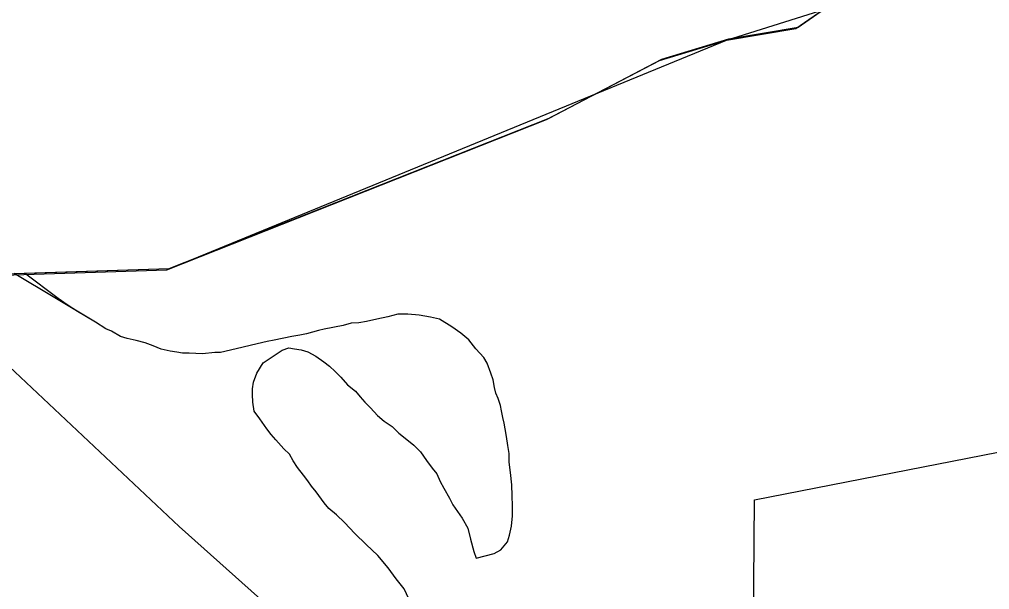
# Model space of a CAD drawing. Extents: x 2010165 to 2382125, y 1060529 to 1407316.
# Drawn here: x 2150373 to 2152111, y 1271617 to 1272638 of the extents above; entities that cross this region are included whole.
import ezdxf

# ---------------------------------------------------------------- set-up
doc = ezdxf.new("R2010")
doc.units = 0
for name, color, linetype in [('GM_X_Corporation', 7, 'Continuous'), ('GM_X_County', 7, 'Continuous'), ('GM_X_Major_Lake', 7, 'Continuous'), ('GM_X_Major_River', 7, 'Continuous'), ('GM_X_Section', 7, 'Continuous')]:
    doc.layers.add(name, color=color, linetype=linetype)

msp = doc.modelspace()

# ---------------------------------------------------------------- linework, layer by layer
at = {"layer": 'GM_X_Corporation'}
for points in [[(2151679.4, 1270537.7), (2151553, 1270761.7), (2151398.8, 1270971.1), (2151183.6, 1271227.4), (2151001.5, 1271424.2), (2150659.3, 1271730.1), (2150069.7, 1272284), (2150344.4, 1272179.9), (2150637.1, 1272189.8), (2151639.4, 1272601.2), (2152087.8, 1272742.5)], [(2149164.1, 1272044), (2149292.1, 1272095), (2149402, 1272163.9), (2149548.3, 1272182.9), (2149682.4, 1272229.8), (2149778, 1272350.8), (2149876.2, 1272357.4), (2150069.7, 1272284), (2150659.3, 1271730.1), (2151001.5, 1271424.2), (2151183.6, 1271227.4), (2151398.8, 1270971.1), (2151553, 1270761.7), (2151679.4, 1270537.7)]]:
    msp.add_lwpolyline(points, dxfattribs=at)
at = {"layer": 'GM_X_County'}
msp.add_lwpolyline([(2149164.1, 1272044), (2149292.1, 1272095), (2149402, 1272163.9), (2149548.3, 1272182.9), (2149682.4, 1272229.8), (2149778, 1272350.8), (2149876.2, 1272357.4), (2150344.4, 1272179.9), (2150637.1, 1272189.8), (2151317.3, 1272458.8), (2151519.3, 1272564.4), (2151639.4, 1272601.2), (2151763.6, 1272622.1), (2151891.4, 1272711.1)], dxfattribs=at)
at = {"layer": 'GM_X_Major_Lake'}
for points in [[(2150363.5, 1272182.9), (2150641.4, 1272192.3), (2151321.6, 1272461.4), (2151523.6, 1272566.9), (2151643.7, 1272603.8), (2151767.9, 1272624.6), (2151895.7, 1272713.7), (2152092.1, 1272745), (2152533.1, 1272763.9), (2152691, 1272853.1), (2152878.9, 1272950.6), (2153541.5, 1273149.3), (2153715.7, 1273198.5), (2153831.8, 1273229.3), (2153933.7, 1273300.2), (2154117.9, 1273339.4), (2156664.2, 1274091.5), (2156948.6, 1274155.5), (2157628.5, 1274109.6)], [(2149168.4, 1272046.6), (2149296.4, 1272097.5), (2149406.3, 1272166.4), (2149552.6, 1272185.4), (2149686.7, 1272232.4), (2149782.3, 1272353.3), (2149880.5, 1272360), (2150348.7, 1272182.4), (2150641.4, 1272192.3), (2151321.6, 1272461.4), (2151523.6, 1272566.9), (2151643.7, 1272603.8), (2151767.9, 1272624.6), (2151895.7, 1272713.7)]]:
    msp.add_lwpolyline(points, dxfattribs=at)
at = {"layer": 'GM_X_Major_River'}
for points in [[(2151252.8, 1271826.9), (2151250.5, 1271845), (2151250.2, 1271861), (2151247.9, 1271875), (2151245.6, 1271891), (2151243.3, 1271905), (2151241.1, 1271915), (2151238.9, 1271925), (2151236.7, 1271937), (2151234.5, 1271947), (2151230.3, 1271959), (2151226.1, 1271968.9), (2151223.9, 1271978.9), (2151221.6, 1271992.9), (2151217.4, 1272004.9), (2151211, 1272022.8), (2151204.8, 1272032.7), (2151190.5, 1272048.5), (2151178.2, 1272064.3), (2151163.9, 1272076.1), (2151147.6, 1272087.8), (2151125.3, 1272101.4), (2151109.2, 1272105.1), (2151089, 1272108.8), (2151068.9, 1272110.4), (2151050.9, 1272110.1), (2151032.9, 1272105.7), (2151012.9, 1272101.3), (2150994.9, 1272096.9), (2150980.9, 1272094.6), (2150966.9, 1272094.4), (2150952.9, 1272090.1), (2150918.9, 1272083.4), (2150908.9, 1272081.2), (2150887, 1272074.8), (2150875, 1272072.6), (2150861, 1272070.3), (2150829, 1272063.7), (2150817, 1272061.4), (2150799, 1272057.1), (2150761, 1272048.3), (2150733.1, 1272041.8), (2150723, 1272041.6), (2150701, 1272039.1), (2150676.9, 1272040.7), (2150664.9, 1272040.4), (2150654.8, 1272042.2), (2150642.7, 1272044), (2150626.6, 1272047.7), (2150612.4, 1272053.5), (2150598.3, 1272059.2), (2150582.2, 1272062.9), (2150566, 1272066.6), (2150553.9, 1272070.4), (2150537.7, 1272080.1), (2150527.6, 1272084), (2150509.3, 1272095.7), (2150493.1, 1272105.4), (2150476.8, 1272115.1), (2150458.6, 1272126.8), (2150442.3, 1272138.5), (2150382.3, 1272183.6)], [(2151252.8, 1271826.9), (2151250.5, 1271845), (2151250.2, 1271861), (2151247.9, 1271875), (2151245.6, 1271891), (2151243.3, 1271905), (2151241.1, 1271915), (2151238.9, 1271925), (2151236.7, 1271937), (2151234.5, 1271947), (2151230.3, 1271959), (2151226.1, 1271968.9), (2151223.9, 1271978.9), (2151221.6, 1271992.9), (2151217.4, 1272004.9), (2151211, 1272022.8), (2151204.8, 1272032.7), (2151190.5, 1272048.5), (2151178.2, 1272064.3), (2151163.9, 1272076.1), (2151147.6, 1272087.8), (2151125.3, 1272101.4), (2151109.2, 1272105.1), (2151089, 1272108.8), (2151068.9, 1272110.4), (2151050.9, 1272110.1), (2151032.9, 1272105.7), (2151012.9, 1272101.3), (2150994.9, 1272096.9), (2150980.9, 1272094.6), (2150966.9, 1272094.4), (2150952.9, 1272090.1), (2150918.9, 1272083.4), (2150908.9, 1272081.2), (2150887, 1272074.8), (2150875, 1272072.6), (2150861, 1272070.3), (2150829, 1272063.7), (2150817, 1272061.4), (2150799, 1272057.1), (2150761, 1272048.3), (2150733.1, 1272041.8), (2150723, 1272041.6), (2150701, 1272039.1), (2150676.9, 1272040.7), (2150664.9, 1272040.4), (2150654.8, 1272042.2), (2150642.7, 1272044), (2150626.6, 1272047.7), (2150612.4, 1272053.5), (2150598.3, 1272059.2), (2150582.2, 1272062.9), (2150566, 1272066.6), (2150553.9, 1272070.4), (2150537.7, 1272080.1), (2150527.6, 1272084), (2150509.3, 1272095.7), (2150363.5, 1272182.9)], [(2151070.4, 1271600.7), (2151062, 1271618.6), (2151047.6, 1271636.4), (2151033.2, 1271656.2), (2151014.7, 1271677.9), (2150994.3, 1271697.6), (2150973.9, 1271717.3), (2150955.5, 1271737), (2150941.1, 1271750.8), (2150926.9, 1271762.5), (2150918.7, 1271772.4), (2150904.3, 1271792.2), (2150896.1, 1271802.1), (2150889.8, 1271812), (2150881.6, 1271821.8), (2150871.3, 1271835.7), (2150863.1, 1271847.6), (2150856.9, 1271859.5), (2150846.6, 1271869.3), (2150832.3, 1271885.1), (2150824.1, 1271895), (2150815.9, 1271904.9), (2150803.5, 1271922.7), (2150793.2, 1271936.5), (2150790.9, 1271952.6), (2150790.7, 1271966.6), (2150790.5, 1271976.6), (2150792.2, 1271988.7), (2150798, 1272004.9), (2150809.7, 1272023.1), (2150843.4, 1272045.9), (2150855.3, 1272050.1), (2150865.4, 1272048.3), (2150877.5, 1272046.5), (2150889.6, 1272042.7), (2150903.8, 1272035), (2150918, 1272025.2), (2150928.2, 1272017.4), (2150938.4, 1272007.6), (2150948.6, 1271997.7), (2150960.9, 1271983.9), (2150975.2, 1271972.1), (2150983.4, 1271962.3), (2150991.6, 1271952.4), (2151001.8, 1271942.6), (2151014.1, 1271928.7), (2151026.3, 1271918.9), (2151040.6, 1271909.2), (2151052.8, 1271897.4), (2151067.1, 1271885.6), (2151079.3, 1271875.8), (2151091.6, 1271864), (2151101.9, 1271848.1), (2151112.2, 1271834.3), (2151120.4, 1271824.4), (2151126.7, 1271810.5), (2151132.9, 1271798.6), (2151143.3, 1271780.7), (2151149.5, 1271768.8), (2151157.8, 1271756.9), (2151166, 1271745), (2151176.4, 1271727.2), (2151180.8, 1271707.2), (2151187.2, 1271685.2), (2151191.4, 1271673.3), (2151223.4, 1271681.9), (2151235.3, 1271688.1), (2151247.1, 1271702.4), (2151250.9, 1271714.5), (2151254.6, 1271730.7), (2151256.3, 1271748.8), (2151255.9, 1271766.8), (2151255.6, 1271784.9), (2151255.2, 1271804.9), (2151252.8, 1271826.9)], [(2151070.4, 1271600.7), (2151062, 1271618.6), (2151047.6, 1271636.4), (2151033.2, 1271656.2), (2151014.7, 1271677.9), (2150994.3, 1271697.6), (2150973.9, 1271717.3), (2150955.5, 1271737), (2150941.1, 1271750.8), (2150926.9, 1271762.5), (2150918.7, 1271772.4), (2150904.3, 1271792.2), (2150896.1, 1271802.1), (2150889.8, 1271812), (2150881.6, 1271821.8), (2150871.3, 1271835.7), (2150863.1, 1271847.6), (2150856.9, 1271859.5), (2150846.6, 1271869.3), (2150832.3, 1271885.1), (2150824.1, 1271895), (2150815.9, 1271904.9), (2150803.5, 1271922.7), (2150793.2, 1271936.5), (2150790.9, 1271952.6), (2150790.7, 1271966.6), (2150790.5, 1271976.6), (2150792.2, 1271988.7), (2150798, 1272004.9), (2150809.7, 1272023.1), (2150843.4, 1272045.9), (2150855.3, 1272050.1), (2150865.4, 1272048.3), (2150877.5, 1272046.5), (2150889.6, 1272042.7), (2150903.8, 1272035), (2150918, 1272025.2), (2150928.2, 1272017.4), (2150938.4, 1272007.6), (2150948.6, 1271997.7), (2150960.9, 1271983.9), (2150975.2, 1271972.1), (2150983.4, 1271962.3), (2150991.6, 1271952.4), (2151001.8, 1271942.6), (2151014.1, 1271928.7), (2151026.3, 1271918.9), (2151040.6, 1271909.2), (2151052.8, 1271897.4), (2151067.1, 1271885.6), (2151079.3, 1271875.8), (2151091.6, 1271864), (2151101.9, 1271848.1), (2151112.2, 1271834.3), (2151120.4, 1271824.4), (2151126.7, 1271810.5), (2151132.9, 1271798.6), (2151143.3, 1271780.7), (2151149.5, 1271768.8), (2151157.8, 1271756.9), (2151166, 1271745), (2151176.4, 1271727.2), (2151180.8, 1271707.2), (2151187.2, 1271685.2), (2151191.4, 1271673.3), (2151223.4, 1271681.9), (2151235.3, 1271688.1), (2151247.1, 1271702.4), (2151250.9, 1271714.5), (2151254.6, 1271730.7), (2151256.3, 1271748.8), (2151255.9, 1271766.8), (2151255.6, 1271784.9), (2151255.2, 1271804.9), (2151252.8, 1271826.9)]]:
    msp.add_lwpolyline(points, dxfattribs=at)
at = {"layer": 'GM_X_Section'}
msp.add_lwpolyline([(2151655.6, 1267516.1), (2151689.6, 1271777.5), (2157458.5, 1272907.1), (2157439.6, 1267444.9)], close=True, dxfattribs=at)

doc.saveas('drawing.dxf')
